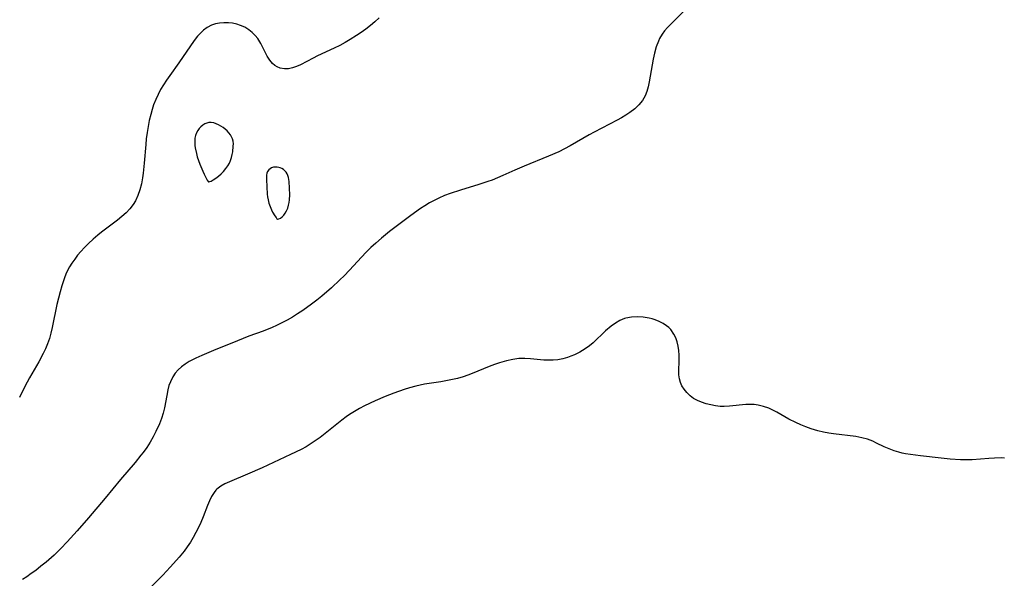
# Model space of a CAD drawing. Header units: metres. Extents: x 1073367 to 1082519, y 1569854 to 1574957.
# Tile 814 of 1056: x 1081654 to 1081939, y 1571286 to 1571448. Entities that reach past the tile are written whole.
import ezdxf

# ---------------------------------------------------------------- set-up
doc = ezdxf.new("R2010")
doc.units = ezdxf.units.M
doc.layers.add('CGG_CurvaNivelLidar_v1', color=253, linetype='Continuous', lineweight=30)

msp = doc.modelspace()

# ---------------------------------------------------------------- linework, layer by layer
at = {"layer": 'CGG_CurvaNivelLidar_v1'}
for p, q in [((1081757.9968, 1571448.6393, 77), (1081756.7857, 1571447.4805, 77)), ((1081846.3303, 1571450.3924, 77.5), (1081842.5448, 1571446.7034, 77.5)), ((1081708.159, 1571445.8092, 77), (1081707.0505, 1571445.0062, 77)), ((1081709.3562, 1571446.4301, 77), (1081708.159, 1571445.8092, 77)), ((1081710.5251, 1571446.8251, 77), (1081709.3562, 1571446.4301, 77)), ((1081711.7428, 1571447.0663, 77), (1081710.5251, 1571446.8251, 77)), ((1081712.9907, 1571447.1695, 77), (1081711.7428, 1571447.0663, 77)), ((1081714.3202, 1571447.1407, 77), (1081712.9907, 1571447.1695, 77)), ((1081715.5162, 1571447.0027, 77), (1081714.3202, 1571447.1407, 77)), ((1081716.6944, 1571446.7571, 77), (1081715.5162, 1571447.0027, 77)), ((1081717.8396, 1571446.3962, 77), (1081716.6944, 1571446.7571, 77)), ((1081719.0663, 1571445.8435, 77), (1081717.8396, 1571446.3962, 77)), ((1081720.2124, 1571445.1389, 77), (1081719.0663, 1571445.8435, 77)), ((1081755.5132, 1571446.3853, 77), (1081754.1939, 1571445.3521, 77)), ((1081756.7857, 1571447.4805, 77), (1081755.5132, 1571446.3853, 77)), ((1081841.6707, 1571445.7845, 77.5), (1081840.8552, 1571444.8272, 77.5)), ((1081842.5448, 1571446.7034, 77.5), (1081841.6707, 1571445.7845, 77.5)), ((1081705.3253, 1571443.239, 77), (1081704.3938, 1571442.032, 77)), ((1081706.1575, 1571444.1719, 77), (1081705.3253, 1571443.239, 77)), ((1081707.0505, 1571445.0062, 77), (1081706.1575, 1571444.1719, 77)), ((1081721.1611, 1571444.3788, 77), (1081720.2124, 1571445.1389, 77)), ((1081722.0221, 1571443.5155, 77), (1081721.1611, 1571444.3788, 77)), ((1081722.7879, 1571442.5638, 77), (1081722.0221, 1571443.5155, 77)), ((1081751.4399, 1571443.4255, 77), (1081749.6048, 1571442.2672, 77)), ((1081752.8332, 1571444.3678, 77), (1081751.4399, 1571443.4255, 77)), ((1081754.1939, 1571445.3521, 77), (1081752.8332, 1571444.3678, 77)), ((1081840.1219, 1571443.8158, 77.5), (1081839.4001, 1571442.5572, 77.5)), ((1081840.8552, 1571444.8272, 77.5), (1081840.1219, 1571443.8158, 77.5)), ((1081704.3938, 1571442.032, 77), (1081699.9404, 1571435.5204, 77)), ((1081723.6739, 1571441.1617, 77), (1081722.7879, 1571442.5638, 77)), ((1081725.5797, 1571437.4953, 77), (1081723.6739, 1571441.1617, 77)), ((1081746.5851, 1571440.5828, 77), (1081744.9611, 1571439.7836, 77)), ((1081748.1839, 1571441.4345, 77), (1081746.5851, 1571440.5828, 77)), ((1081749.6048, 1571442.2672, 77), (1081748.1839, 1571441.4345, 77)), ((1081838.4548, 1571440.1471, 77.5), (1081837.9805, 1571438.3822, 77.5)), ((1081839.0673, 1571441.8362, 77.5), (1081838.4548, 1571440.1471, 77.5)), ((1081839.4001, 1571442.5572, 77.5), (1081839.0673, 1571441.8362, 77.5)), ((1081726.2942, 1571436.3267, 77), (1081725.5797, 1571437.4953, 77)), ((1081740.1731, 1571437.5287, 77), (1081738.9063, 1571436.9026, 77)), ((1081744.9611, 1571439.7836, 77), (1081740.1731, 1571437.5287, 77)), ((1081837.9805, 1571438.3822, 77.5), (1081837.5949, 1571436.5691, 77.5)), ((1081699.9404, 1571435.5204, 77), (1081697.2743, 1571431.8134, 77)), ((1081727.1119, 1571435.3198, 77), (1081726.2942, 1571436.3267, 77)), ((1081727.7272, 1571434.7786, 77), (1081727.1119, 1571435.3198, 77)), ((1081728.4025, 1571434.3431, 77), (1081727.7272, 1571434.7786, 77)), ((1081729.3116, 1571433.9625, 77), (1081728.4025, 1571434.3431, 77)), ((1081734.0392, 1571434.4498, 77), (1081732.8773, 1571434.0519, 77)), ((1081735.1792, 1571434.9654, 77), (1081734.0392, 1571434.4498, 77)), ((1081738.9063, 1571436.9026, 77), (1081735.1792, 1571434.9654, 77)), ((1081837.5949, 1571436.5691, 77.5), (1081836.4026, 1571429.9831, 77.5)), ((1081697.2743, 1571431.8134, 77), (1081696.3429, 1571430.4865, 77)), ((1081730.5995, 1571433.7502, 77), (1081729.3116, 1571433.9625, 77)), ((1081731.7253, 1571433.8095, 77), (1081730.5995, 1571433.7502, 77)), ((1081732.8773, 1571434.0519, 77), (1081731.7253, 1571433.8095, 77)), ((1081695.4507, 1571429.1388, 77), (1081694.6189, 1571427.759, 77)), ((1081696.3429, 1571430.4865, 77), (1081695.4507, 1571429.1388, 77)), ((1081836.4026, 1571429.9831, 77.5), (1081836.1007, 1571428.5873, 77.5)), ((1081693.8595, 1571426.3226, 77), (1081693.1832, 1571424.8457, 77)), ((1081694.6189, 1571427.759, 77), (1081693.8595, 1571426.3226, 77)), ((1081835.2318, 1571425.9671, 77.5), (1081834.4746, 1571424.6156, 77.5)), ((1081835.7241, 1571427.2425, 77.5), (1081835.2318, 1571425.9671, 77.5)), ((1081836.1007, 1571428.5873, 77.5), (1081835.7241, 1571427.2425, 77.5)), ((1081692.5911, 1571423.3322, 77), (1081692.1371, 1571421.9589, 77)), ((1081693.1832, 1571424.8457, 77), (1081692.5911, 1571423.3322, 77)), ((1081833.4317, 1571423.3287, 77.5), (1081832.1936, 1571422.1723, 77.5)), ((1081834.4746, 1571424.6156, 77.5), (1081833.4317, 1571423.3287, 77.5)), ((1081691.743, 1571420.5636, 77), (1081691.3312, 1571418.8406, 77)), ((1081692.1371, 1571421.9589, 77), (1081691.743, 1571420.5636, 77)), ((1081829.6244, 1571420.322, 77.5), (1081828.3822, 1571419.5744, 77.5)), ((1081830.8112, 1571421.1146, 77.5), (1081829.6244, 1571420.322, 77.5)), ((1081832.1936, 1571422.1723, 77.5), (1081830.8112, 1571421.1146, 77.5)), ((1081691.3312, 1571418.8406, 77), (1081690.9844, 1571417.0985, 77)), ((1081706.8317, 1571417.4341, 77.5), (1081706.3028, 1571416.9919, 77.5)), ((1081707.4027, 1571417.7947, 77.5), (1081706.8317, 1571417.4341, 77.5)), ((1081708.0071, 1571418.0586, 77.5), (1081707.4027, 1571417.7947, 77.5)), ((1081708.6391, 1571418.2039, 77.5), (1081708.0071, 1571418.0586, 77.5)), ((1081709.3254, 1571418.2097, 77.5), (1081708.6391, 1571418.2039, 77.5)), ((1081710.0259, 1571418.0884, 77.5), (1081709.3254, 1571418.2097, 77.5)), ((1081710.7302, 1571417.8665, 77.5), (1081710.0259, 1571418.0884, 77.5)), ((1081711.4279, 1571417.5621, 77.5), (1081710.7302, 1571417.8665, 77.5)), ((1081712.108, 1571417.1864, 77.5), (1081711.4279, 1571417.5621, 77.5)), ((1081827.0848, 1571418.8622, 77.5), (1081820.4667, 1571415.4485, 77.5)), ((1081828.3822, 1571419.5744, 77.5), (1081827.0848, 1571418.8622, 77.5)), ((1081690.6958, 1571415.3422, 77), (1081690.4503, 1571413.4629, 77)), ((1081690.9844, 1571417.0985, 77), (1081690.6958, 1571415.3422, 77)), ((1081704.7686, 1571414.4621, 77.5), (1081704.5868, 1571413.706, 77.5)), ((1081705.0422, 1571415.1832, 77.5), (1081704.7686, 1571414.4621, 77.5)), ((1081705.3966, 1571415.8595, 77.5), (1081705.0422, 1571415.1832, 77.5)), ((1081705.8278, 1571416.4772, 77.5), (1081705.3966, 1571415.8595, 77.5)), ((1081706.3028, 1571416.9919, 77.5), (1081705.8278, 1571416.4772, 77.5)), ((1081712.7345, 1571416.7653, 77.5), (1081712.108, 1571417.1864, 77.5)), ((1081713.33, 1571416.2962, 77.5), (1081712.7345, 1571416.7653, 77.5)), ((1081713.8886, 1571415.788, 77.5), (1081713.33, 1571416.2962, 77.5)), ((1081714.4011, 1571415.2464, 77.5), (1081713.8886, 1571415.788, 77.5)), ((1081714.855, 1571414.6739, 77.5), (1081714.4011, 1571415.2464, 77.5)), ((1081715.2325, 1571414.0699, 77.5), (1081714.855, 1571414.6739, 77.5)), ((1081818.9998, 1571414.6373, 77.5), (1081813.4655, 1571411.4183, 77.5)), ((1081820.4667, 1571415.4485, 77.5), (1081818.9998, 1571414.6373, 77.5)), ((1081690.2827, 1571411.8082, 77), (1081689.8261, 1571406.4162, 77)), ((1081690.4503, 1571413.4629, 77), (1081690.2827, 1571411.8082, 77)), ((1081704.5115, 1571413.0136, 77.5), (1081704.5054, 1571412.3051, 77.5)), ((1081704.5054, 1571412.3051, 77.5), (1081704.5551, 1571411.5854, 77.5)), ((1081704.5868, 1571413.706, 77.5), (1081704.5115, 1571413.0136, 77.5)), ((1081704.5551, 1571411.5854, 77.5), (1081704.6504, 1571410.8582, 77.5)), ((1081715.5104, 1571413.4309, 77.5), (1081715.2325, 1571414.0699, 77.5)), ((1081715.6698, 1571412.7541, 77.5), (1081715.5104, 1571413.4309, 77.5)), ((1081715.7306, 1571412.0461, 77.5), (1081715.6698, 1571412.7541, 77.5)), ((1081715.7184, 1571411.3149, 77.5), (1081715.7306, 1571412.0461, 77.5)), ((1081704.6504, 1571410.8582, 77.5), (1081704.9851, 1571409.2655, 77.5)), ((1081704.9851, 1571409.2655, 77.5), (1081705.2674, 1571408.2956, 77.5)), ((1081715.1818, 1571408.0519, 77.5), (1081715.3838, 1571408.89, 77.5)), ((1081715.3838, 1571408.89, 77.5), (1081715.5397, 1571409.7311, 77.5)), ((1081715.5397, 1571409.7311, 77.5), (1081715.7184, 1571411.3149, 77.5)), ((1081810.1261, 1571409.7255, 77.5), (1081807.1313, 1571408.4399, 77.5)), ((1081811.7941, 1571410.5279, 77.5), (1081810.1261, 1571409.7255, 77.5)), ((1081813.4655, 1571411.4183, 77.5), (1081811.7941, 1571410.5279, 77.5)), ((1081689.8261, 1571406.4162, 77), (1081689.5442, 1571403.5429, 77)), ((1081705.2674, 1571408.2956, 77.5), (1081706.0142, 1571406.1491, 77.5)), ((1081706.0142, 1571406.1491, 77.5), (1081706.8386, 1571404.0925, 77.5)), ((1081714.1147, 1571405.6419, 77.5), (1081714.5842, 1571406.4538, 77.5)), ((1081714.5842, 1571406.4538, 77.5), (1081714.9235, 1571407.2259, 77.5)), ((1081714.9235, 1571407.2259, 77.5), (1081715.1818, 1571408.0519, 77.5)), ((1081807.1313, 1571408.4399, 77.5), (1081800.0712, 1571405.579, 77.5)), ((1081689.5442, 1571403.5429, 77), (1081689.3565, 1571402.1392, 77)), ((1081706.8386, 1571404.0925, 77.5), (1081707.234, 1571403.1998, 77.5)), ((1081707.234, 1571403.1998, 77.5), (1081707.8911, 1571401.8836, 77.5)), ((1081711.37, 1571402.6088, 77.5), (1081712.1504, 1571403.2862, 77.5)), ((1081712.1504, 1571403.2862, 77.5), (1081712.8749, 1571404.027, 77.5)), ((1081712.8749, 1571404.027, 77.5), (1081713.5374, 1571404.8225, 77.5)), ((1081713.5374, 1571404.8225, 77.5), (1081714.1147, 1571405.6419, 77.5)), ((1081725.3442, 1571402.9354, 77.5), (1081725.3134, 1571402.3093, 77.5)), ((1081725.4635, 1571403.5165, 77.5), (1081725.3442, 1571402.9354, 77.5)), ((1081725.6812, 1571404.0064, 77.5), (1081725.4635, 1571403.5165, 77.5)), ((1081725.9906, 1571404.4369, 77.5), (1081725.6812, 1571404.0064, 77.5)), ((1081726.3761, 1571404.7958, 77.5), (1081725.9906, 1571404.4369, 77.5)), ((1081726.8274, 1571405.0655, 77.5), (1081726.3761, 1571404.7958, 77.5)), ((1081727.3418, 1571405.2308, 77.5), (1081726.8274, 1571405.0655, 77.5)), ((1081727.8946, 1571405.2947, 77.5), (1081727.3418, 1571405.2308, 77.5)), ((1081728.4653, 1571405.2642, 77.5), (1081727.8946, 1571405.2947, 77.5)), ((1081728.9112, 1571405.1761, 77.5), (1081728.4653, 1571405.2642, 77.5)), ((1081729.3488, 1571405.0352, 77.5), (1081728.9112, 1571405.1761, 77.5)), ((1081729.77, 1571404.8434, 77.5), (1081729.3488, 1571405.0352, 77.5)), ((1081730.23, 1571404.5577, 77.5), (1081729.77, 1571404.8434, 77.5)), ((1081730.648, 1571404.2123, 77.5), (1081730.23, 1571404.5577, 77.5)), ((1081731.0139, 1571403.8129, 77.5), (1081730.648, 1571404.2123, 77.5)), ((1081731.3143, 1571403.3614, 77.5), (1081731.0139, 1571403.8129, 77.5)), ((1081731.5467, 1571402.8374, 77.5), (1081731.3143, 1571403.3614, 77.5)), ((1081797.422, 1571404.4255, 77.5), (1081793.9713, 1571402.8528, 77.5)), ((1081800.0712, 1571405.579, 77.5), (1081797.422, 1571404.4255, 77.5)), ((1081689.0297, 1571400.3944, 77), (1081688.5908, 1571398.6979, 77)), ((1081689.3565, 1571402.1392, 77), (1081689.0297, 1571400.3944, 77)), ((1081707.8911, 1571401.8836, 77.5), (1081708.1363, 1571401.4592, 77.5)), ((1081708.1363, 1571401.4592, 77.5), (1081708.3945, 1571401.0693, 77.5)), ((1081708.3945, 1571401.0693, 77.5), (1081708.5, 1571400.9603, 77.5)), ((1081708.5, 1571400.9603, 77.5), (1081708.5918, 1571400.9618, 77.5)), ((1081708.5918, 1571400.9618, 77.5), (1081708.8563, 1571401.0527, 77.5)), ((1081708.8563, 1571401.0527, 77.5), (1081709.2587, 1571401.2331, 77.5)), ((1081709.2587, 1571401.2331, 77.5), (1081709.8774, 1571401.5702, 77.5)), ((1081709.8774, 1571401.5702, 77.5), (1081710.5969, 1571402.0325, 77.5)), ((1081710.5969, 1571402.0325, 77.5), (1081711.37, 1571402.6088, 77.5)), ((1081725.3134, 1571402.3093, 77.5), (1081725.3347, 1571401.6489, 77.5)), ((1081725.3347, 1571401.6489, 77.5), (1081725.5386, 1571397.4091, 77.5)), ((1081731.7113, 1571402.2695, 77.5), (1081731.5467, 1571402.8374, 77.5)), ((1081731.9061, 1571401.0444, 77.5), (1081731.7113, 1571402.2695, 77.5)), ((1081732.0419, 1571399.141, 77.5), (1081731.9061, 1571401.0444, 77.5)), ((1081786.9478, 1571400.1854, 77.5), (1081781.5946, 1571398.5779, 77.5)), ((1081789.5736, 1571401.0639, 77.5), (1081786.9478, 1571400.1854, 77.5)), ((1081790.8132, 1571401.5263, 77.5), (1081789.5736, 1571401.0639, 77.5)), ((1081792.4001, 1571402.1701, 77.5), (1081790.8132, 1571401.5263, 77.5)), ((1081793.9713, 1571402.8528, 77.5), (1081792.4001, 1571402.1701, 77.5)), ((1081688.5908, 1571398.6979, 77), (1081688.0247, 1571397.0653, 77)), ((1081725.5386, 1571397.4091, 77.5), (1081725.6239, 1571396.6435, 77.5)), ((1081732.0197, 1571395.7714, 77.5), (1081732.0798, 1571397.2151, 77.5)), ((1081732.0798, 1571397.2151, 77.5), (1081732.0419, 1571399.141, 77.5)), ((1081778.6559, 1571397.6268, 77.5), (1081776.9982, 1571396.9963, 77.5)), ((1081781.5946, 1571398.5779, 77.5), (1081778.6559, 1571397.6268, 77.5)), ((1081686.65, 1571394.4286, 77), (1081685.688, 1571393.1762, 77)), ((1081687.3071, 1571395.5175, 77), (1081686.65, 1571394.4286, 77)), ((1081688.0247, 1571397.0653, 77), (1081687.3071, 1571395.5175, 77)), ((1081725.6239, 1571396.6435, 77.5), (1081725.8012, 1571395.7322, 77.5)), ((1081725.8012, 1571395.7322, 77.5), (1081726.0592, 1571394.7709, 77.5)), ((1081726.0592, 1571394.7709, 77.5), (1081726.3853, 1571393.8054, 77.5)), ((1081731.7585, 1571394.2089, 77.5), (1081731.928, 1571395.0136, 77.5)), ((1081731.928, 1571395.0136, 77.5), (1081732.0197, 1571395.7714, 77.5)), ((1081772.6437, 1571394.8571, 77.5), (1081771.3191, 1571394.062, 77.5)), ((1081773.995, 1571395.6013, 77.5), (1081772.6437, 1571394.8571, 77.5)), ((1081775.3751, 1571396.2875, 77.5), (1081773.995, 1571395.6013, 77.5)), ((1081776.9982, 1571396.9963, 77.5), (1081775.3751, 1571396.2875, 77.5)), ((1081684.5928, 1571392.0101, 77), (1081683.3973, 1571390.9098, 77)), ((1081685.688, 1571393.1762, 77), (1081684.5928, 1571392.0101, 77)), ((1081726.3853, 1571393.8054, 77.5), (1081726.7661, 1571392.8808, 77.5)), ((1081726.7661, 1571392.8808, 77.5), (1081727.0883, 1571392.2184, 77.5)), ((1081727.0883, 1571392.2184, 77.5), (1081727.7395, 1571391.1161, 77.5)), ((1081730.3653, 1571391.2924, 77.5), (1081730.8054, 1571391.9041, 77.5)), ((1081730.8054, 1571391.9041, 77.5), (1081731.1915, 1571392.6168, 77.5)), ((1081731.1915, 1571392.6168, 77.5), (1081731.5118, 1571393.3962, 77.5)), ((1081731.5118, 1571393.3962, 77.5), (1081731.7585, 1571394.2089, 77.5)), ((1081770.0205, 1571393.2209, 77.5), (1081767.261, 1571391.2552, 77.5)), ((1081771.3191, 1571394.062, 77.5), (1081770.0205, 1571393.2209, 77.5)), ((1081680.9821, 1571388.9719, 77), (1081677.5063, 1571386.3893, 77)), ((1081682.1287, 1571389.8587, 77), (1081680.9821, 1571388.9719, 77)), ((1081683.3973, 1571390.9098, 77), (1081682.1287, 1571389.8587, 77)), ((1081727.7395, 1571391.1161, 77.5), (1081728.1129, 1571390.6063, 77.5)), ((1081728.1129, 1571390.6063, 77.5), (1081728.3848, 1571390.2935, 77.5)), ((1081728.3848, 1571390.2935, 77.5), (1081728.5, 1571390.2065, 77.5)), ((1081728.5, 1571390.2065, 77.5), (1081728.6493, 1571390.1881, 77.5)), ((1081728.6493, 1571390.1881, 77.5), (1081728.9699, 1571390.2751, 77.5)), ((1081728.9699, 1571390.2751, 77.5), (1081729.4034, 1571390.4772, 77.5)), ((1081729.4034, 1571390.4772, 77.5), (1081729.8873, 1571390.8113, 77.5)), ((1081729.8873, 1571390.8113, 77.5), (1081730.3653, 1571391.2924, 77.5)), ((1081767.261, 1571391.2552, 77.5), (1081761.0802, 1571386.5514, 77.5)), ((1081677.5063, 1571386.3893, 77), (1081676.3974, 1571385.5264, 77)), ((1081761.0802, 1571386.5514, 77.5), (1081758.6931, 1571384.6334, 77.5)), ((1081673.6778, 1571383.1378, 77), (1081672.5287, 1571381.9778, 77)), ((1081675.0074, 1571384.3604, 77), (1081673.6778, 1571383.1378, 77)), ((1081676.3974, 1571385.5264, 77), (1081675.0074, 1571384.3604, 77)), ((1081757.065, 1571383.2253, 77.5), (1081755.6382, 1571381.904, 77.5)), ((1081758.6931, 1571384.6334, 77.5), (1081757.065, 1571383.2253, 77.5)), ((1081671.4426, 1571380.776, 77), (1081670.5341, 1571379.6757, 77)), ((1081672.5287, 1571381.9778, 77), (1081671.4426, 1571380.776, 77)), ((1081754.25, 1571380.5428, 77.5), (1081752.8968, 1571379.1482, 77.5)), ((1081755.6382, 1571381.904, 77.5), (1081754.25, 1571380.5428, 77.5)), ((1081668.8803, 1571377.4133, 77), (1081668.1976, 1571376.3467, 77)), ((1081669.6796, 1571378.5525, 77), (1081668.8803, 1571377.4133, 77)), ((1081670.5341, 1571379.6757, 77), (1081669.6796, 1571378.5525, 77)), ((1081752.8968, 1571379.1482, 77.5), (1081749.4337, 1571375.3944, 77.5)), ((1081667.5939, 1571375.2492, 77), (1081667.1315, 1571374.2136, 77)), ((1081668.1976, 1571376.3467, 77), (1081667.5939, 1571375.2492, 77)), ((1081749.4337, 1571375.3944, 77.5), (1081747.8591, 1571373.7371, 77.5)), ((1081666.7255, 1571373.1414, 77), (1081665.9707, 1571370.8523, 77)), ((1081667.1315, 1571374.2136, 77), (1081666.7255, 1571373.1414, 77)), ((1081746.6555, 1571372.5378, 77.5), (1081744.159, 1571370.2126, 77.5)), ((1081747.8591, 1571373.7371, 77.5), (1081746.6555, 1571372.5378, 77.5)), ((1081665.4405, 1571369.0384, 77), (1081664.9529, 1571367.1873, 77)), ((1081665.9707, 1571370.8523, 77), (1081665.4405, 1571369.0384, 77)), ((1081744.159, 1571370.2126, 77.5), (1081741.4074, 1571367.8431, 77.5)), ((1081664.9529, 1571367.1873, 77), (1081664.5224, 1571365.3534, 77)), ((1081739.9142, 1571366.6332, 77.5), (1081738.3928, 1571365.4584, 77.5)), ((1081741.4074, 1571367.8431, 77.5), (1081739.9142, 1571366.6332, 77.5)), ((1081664.5224, 1571365.3534, 77), (1081663.162, 1571358.6737, 77)), ((1081735.8699, 1571363.649, 77.5), (1081734.3827, 1571362.6645, 77.5)), ((1081738.3928, 1571365.4584, 77.5), (1081735.8699, 1571363.649, 77.5)), ((1081729.8164, 1571360.0495, 77.5), (1081728.2818, 1571359.3161, 77.5)), ((1081731.3217, 1571360.839, 77.5), (1081729.8164, 1571360.0495, 77.5)), ((1081732.8674, 1571361.7256, 77.5), (1081731.3217, 1571360.839, 77.5)), ((1081734.3827, 1571362.6645, 77.5), (1081732.8674, 1571361.7256, 77.5)), ((1081827.9104, 1571360.7212, 78), (1081826.6106, 1571359.9903, 78)), ((1081829.2619, 1571361.2796, 78), (1081827.9104, 1571360.7212, 78)), ((1081829.6233, 1571361.3914, 78), (1081829.2619, 1571361.2796, 78)), ((1081831.2785, 1571361.7136, 78), (1081829.6233, 1571361.3914, 78)), ((1081832.9749, 1571361.7933, 78), (1081831.2785, 1571361.7136, 78)), ((1081834.6819, 1571361.6821, 78), (1081832.9749, 1571361.7933, 78)), ((1081836.3681, 1571361.4143, 78), (1081834.6819, 1571361.6821, 78)), ((1081837.2775, 1571361.2042, 78), (1081836.3681, 1571361.4143, 78)), ((1081838.1635, 1571360.9394, 78), (1081837.2775, 1571361.2042, 78)), ((1081839.3214, 1571360.4736, 78), (1081838.1635, 1571360.9394, 78)), ((1081840.4106, 1571359.8948, 78), (1081839.3214, 1571360.4736, 78)), ((1081663.162, 1571358.6737, 77), (1081662.7846, 1571357.0696, 77)), ((1081724.3327, 1571357.6924, 77.5), (1081720.1771, 1571356.1525, 77.5)), ((1081726.9794, 1571358.7465, 77.5), (1081724.3327, 1571357.6924, 77.5)), ((1081728.2818, 1571359.3161, 77.5), (1081726.9794, 1571358.7465, 77.5)), ((1081823.7562, 1571357.7844, 78), (1081820.1381, 1571354.3087, 78)), ((1081825.3613, 1571359.1237, 78), (1081823.7562, 1571357.7844, 78)), ((1081826.6106, 1571359.9903, 78), (1081825.3613, 1571359.1237, 78)), ((1081841.4159, 1571359.2132, 78), (1081840.4106, 1571359.8948, 78)), ((1081842.0574, 1571358.6778, 78), (1081841.4159, 1571359.2132, 78)), ((1081842.6378, 1571358.0867, 78), (1081842.0574, 1571358.6778, 78)), ((1081843.559, 1571356.7921, 78), (1081842.6378, 1571358.0867, 78)), ((1081662.3487, 1571355.4985, 77), (1081661.8291, 1571353.9598, 77)), ((1081662.7846, 1571357.0696, 77), (1081662.3487, 1571355.4985, 77)), ((1081716.9089, 1571354.889, 77.5), (1081709.9154, 1571352.0246, 77.5)), ((1081720.1771, 1571356.1525, 77.5), (1081716.9089, 1571354.889, 77.5)), ((1081844.113, 1571355.6993, 78), (1081843.559, 1571356.7921, 78)), ((1081844.5443, 1571354.5339, 78), (1081844.113, 1571355.6993, 78)), ((1081844.842, 1571353.3118, 78), (1081844.5443, 1571354.5339, 78)), ((1081661.2357, 1571352.5238, 77), (1081660.5597, 1571351.1211, 77)), ((1081661.8291, 1571353.9598, 77), (1081661.2357, 1571352.5238, 77)), ((1081709.9154, 1571352.0246, 77.5), (1081706.5338, 1571350.5851, 77.5)), ((1081816.307, 1571351.5731, 78), (1081814.7264, 1571350.8112, 78)), ((1081817.8172, 1571352.4781, 78), (1081816.307, 1571351.5731, 78)), ((1081819.0428, 1571353.3752, 78), (1081817.8172, 1571352.4781, 78)), ((1081820.1381, 1571354.3087, 78), (1081819.0428, 1571353.3752, 78)), ((1081845.0029, 1571352.0243, 78), (1081844.842, 1571353.3118, 78)), ((1081845.0591, 1571350.7079, 78), (1081845.0029, 1571352.0243, 78)), ((1081659.2406, 1571348.7379, 77), (1081656.5429, 1571344.141, 77)), ((1081660.5597, 1571351.1211, 77), (1081659.2406, 1571348.7379, 77)), ((1081702.9396, 1571348.8395, 77.5), (1081701.7701, 1571348.1117, 77.5)), ((1081703.8791, 1571349.3461, 77.5), (1081702.9396, 1571348.8395, 77.5)), ((1081704.8501, 1571349.8223, 77.5), (1081703.8791, 1571349.3461, 77.5)), ((1081706.5338, 1571350.5851, 77.5), (1081704.8501, 1571349.8223, 77.5)), ((1081794.9817, 1571349.0689, 78), (1081792.9973, 1571348.4846, 78)), ((1081796.7926, 1571349.4597, 78), (1081794.9817, 1571349.0689, 78)), ((1081798.6113, 1571349.6802, 78), (1081796.7926, 1571349.4597, 78)), ((1081800.2688, 1571349.7087, 78), (1081798.6113, 1571349.6802, 78)), ((1081801.9284, 1571349.6205, 78), (1081800.2688, 1571349.7087, 78)), ((1081805.7885, 1571349.268, 78), (1081801.9284, 1571349.6205, 78)), ((1081807.1723, 1571349.1928, 78), (1081805.7885, 1571349.268, 78)), ((1081808.5481, 1571349.215, 78), (1081807.1723, 1571349.1928, 78)), ((1081809.9296, 1571349.3736, 78), (1081808.5481, 1571349.215, 78)), ((1081811.3009, 1571349.6561, 78), (1081809.9296, 1571349.3736, 78)), ((1081812.659, 1571350.0408, 78), (1081811.3009, 1571349.6561, 78)), ((1081813.7001, 1571350.3999, 78), (1081812.659, 1571350.0408, 78)), ((1081814.7264, 1571350.8112, 78), (1081813.7001, 1571350.3999, 78)), ((1081844.9683, 1571346.1317, 78), (1081845.0462, 1571349.0069, 78)), ((1081845.0462, 1571349.0069, 78), (1081845.0591, 1571350.7079, 78)), ((1081699.705, 1571346.3961, 77.5), (1081698.8869, 1571345.4383, 77.5)), ((1081700.6854, 1571347.3011, 77.5), (1081699.705, 1571346.3961, 77.5)), ((1081701.7701, 1571348.1117, 77.5), (1081700.6854, 1571347.3011, 77.5)), ((1081789.9908, 1571347.3518, 78), (1081785.0666, 1571345.3313, 78)), ((1081791.4905, 1571347.9453, 78), (1081789.9908, 1571347.3518, 78)), ((1081792.9973, 1571348.4846, 78), (1081791.4905, 1571347.9453, 78)), ((1081845.0018, 1571344.974, 78), (1081844.9683, 1571346.1317, 78)), ((1081656.5429, 1571344.141, 77), (1081655.2135, 1571341.6119, 77)), ((1081697.4602, 1571342.9583, 77.5), (1081697.0498, 1571341.8358, 77.5)), ((1081698.184, 1571344.3944, 77.5), (1081697.4602, 1571342.9583, 77.5)), ((1081698.8869, 1571345.4383, 77.5), (1081698.184, 1571344.3944, 77.5)), ((1081775.9712, 1571342.9704, 78), (1081771.1676, 1571342.2333, 78)), ((1081778.3748, 1571343.3843, 78), (1081775.9712, 1571342.9704, 78)), ((1081780.7429, 1571343.92, 78), (1081778.3748, 1571343.3843, 78)), ((1081782.3665, 1571344.3829, 78), (1081780.7429, 1571343.92, 78)), ((1081783.7241, 1571344.8351, 78), (1081782.3665, 1571344.3829, 78)), ((1081785.0666, 1571345.3313, 78), (1081783.7241, 1571344.8351, 78)), ((1081845.1485, 1571343.8532, 78), (1081845.0018, 1571344.974, 78)), ((1081845.4525, 1571342.7757, 78), (1081845.1485, 1571343.8532, 78)), ((1081655.2135, 1571341.6119, 77), (1081653.7126, 1571338.405, 77)), ((1081696.7271, 1571340.6705, 77.5), (1081696.3741, 1571338.94, 77.5)), ((1081697.0498, 1571341.8358, 77.5), (1081696.7271, 1571340.6705, 77.5)), ((1081765.333, 1571340.7665, 78), (1081762.3181, 1571339.6855, 78)), ((1081766.8555, 1571341.2448, 78), (1081765.333, 1571340.7665, 78)), ((1081768.6697, 1571341.7293, 78), (1081766.8555, 1571341.2448, 78)), ((1081771.1676, 1571342.2333, 78), (1081768.6697, 1571341.7293, 78)), ((1081845.9076, 1571341.7495, 78), (1081845.4525, 1571342.7757, 78)), ((1081846.4995, 1571340.7851, 78), (1081845.9076, 1571341.7495, 78)), ((1081847.3008, 1571339.8027, 78), (1081846.4995, 1571340.7851, 78)), ((1081696.3741, 1571338.94, 77.5), (1081695.7436, 1571335.3924, 77.5)), ((1081756.9059, 1571337.4486, 78), (1081753.787, 1571335.9491, 78)), ((1081759.785, 1571338.6886, 78), (1081756.9059, 1571337.4486, 78)), ((1081762.3181, 1571339.6855, 78), (1081759.785, 1571338.6886, 78)), ((1081848.2367, 1571338.9204, 78), (1081847.3008, 1571339.8027, 78)), ((1081849.2922, 1571338.1515, 78), (1081848.2367, 1571338.9204, 78)), ((1081850.4081, 1571337.5302, 78), (1081849.2922, 1571338.1515, 78)), ((1081851.6024, 1571337.013, 78), (1081850.4081, 1571337.5302, 78)), ((1081695.7436, 1571335.3924, 77.5), (1081695.3728, 1571333.8776, 77.5)), ((1081752.2963, 1571335.1617, 78), (1081750.8352, 1571334.3294, 78)), ((1081753.787, 1571335.9491, 78), (1081752.2963, 1571335.1617, 78)), ((1081852.9035, 1571336.5728, 78), (1081851.6024, 1571337.013, 78)), ((1081854.2505, 1571336.2262, 78), (1081852.9035, 1571336.5728, 78)), ((1081855.6295, 1571335.9745, 78), (1081854.2505, 1571336.2262, 78)), ((1081857.0285, 1571335.8238, 78), (1081855.6295, 1571335.9745, 78)), ((1081858.1859, 1571335.7828, 78), (1081857.0285, 1571335.8238, 78)), ((1081859.671, 1571335.8401, 78), (1081858.1859, 1571335.7828, 78)), ((1081864.4115, 1571336.3248, 78), (1081859.671, 1571335.8401, 78)), ((1081865.6278, 1571336.3714, 78), (1081864.4115, 1571336.3248, 78)), ((1081866.8344, 1571336.3346, 78), (1081865.6278, 1571336.3714, 78)), ((1081868.0254, 1571336.1928, 78), (1081866.8344, 1571336.3346, 78)), ((1081869.5641, 1571335.8211, 78), (1081868.0254, 1571336.1928, 78)), ((1081871.0651, 1571335.2669, 78), (1081869.5641, 1571335.8211, 78)), ((1081872.2345, 1571334.721, 78), (1081871.0651, 1571335.2669, 78)), ((1081873.3909, 1571334.1106, 78), (1081872.2345, 1571334.721, 78)), ((1081694.8782, 1571332.322, 77.5), (1081694.286, 1571330.7873, 77.5)), ((1081695.3728, 1571333.8776, 77.5), (1081694.8782, 1571332.322, 77.5)), ((1081747.1581, 1571331.8226, 78), (1081743.3294, 1571328.6954, 78)), ((1081748.5085, 1571332.827, 78), (1081747.1581, 1571331.8226, 78)), ((1081749.4119, 1571333.442, 78), (1081748.5085, 1571332.827, 78)), ((1081750.8352, 1571334.3294, 78), (1081749.4119, 1571333.442, 78)), ((1081876.9374, 1571332.1146, 78), (1081873.3909, 1571334.1106, 78)), ((1081878.9075, 1571331.096, 78), (1081876.9374, 1571332.1146, 78)), ((1081694.286, 1571330.7873, 77.5), (1081693.2664, 1571328.5534, 77.5)), ((1081743.3294, 1571328.6954, 78), (1081740.9294, 1571326.8185, 78)), ((1081880.3674, 1571330.441, 78), (1081878.9075, 1571331.096, 78)), ((1081881.861, 1571329.8533, 78), (1081880.3674, 1571330.441, 78)), ((1081883.3813, 1571329.3296, 78), (1081881.861, 1571329.8533, 78)), ((1081885.3504, 1571328.7546, 78), (1081883.3813, 1571329.3296, 78)), ((1081886.9426, 1571328.3711, 78), (1081885.3504, 1571328.7546, 78)), ((1081692.4416, 1571326.9685, 77.5), (1081691.5472, 1571325.4139, 77.5)), ((1081693.2664, 1571328.5534, 77.5), (1081692.4416, 1571326.9685, 77.5)), ((1081739.5022, 1571325.7919, 78), (1081738.0354, 1571324.8246, 78)), ((1081740.9294, 1571326.8185, 78), (1081739.5022, 1571325.7919, 78)), ((1081888.5458, 1571328.0588, 78), (1081886.9426, 1571328.3711, 78)), ((1081889.892, 1571327.8526, 78), (1081888.5458, 1571328.0588, 78)), ((1081896.3185, 1571327.0306, 78), (1081889.892, 1571327.8526, 78)), ((1081898.0799, 1571326.7042, 78), (1081896.3185, 1571327.0306, 78)), ((1081899.7084, 1571326.2619, 78), (1081898.0799, 1571326.7042, 78)), ((1081901.278, 1571325.684, 78), (1081899.7084, 1571326.2619, 78)), ((1081690.5796, 1571323.898, 77.5), (1081689.5412, 1571322.4344, 77.5)), ((1081691.5472, 1571325.4139, 77.5), (1081690.5796, 1571323.898, 77.5)), ((1081735.3788, 1571323.312, 78), (1081732.338, 1571321.8196, 78)), ((1081736.8601, 1571324.121, 78), (1081735.3788, 1571323.312, 78)), ((1081738.0354, 1571324.8246, 78), (1081736.8601, 1571324.121, 78)), ((1081902.3852, 1571325.1825, 78), (1081901.278, 1571325.684, 78)), ((1081904.5799, 1571324.1105, 78), (1081902.3852, 1571325.1825, 78)), ((1081906.0092, 1571323.4846, 78), (1081904.5799, 1571324.1105, 78)), ((1081907.4885, 1571322.934, 78), (1081906.0092, 1571323.4846, 78)), ((1081908.869, 1571322.5148, 78), (1081907.4885, 1571322.934, 78)), ((1081688.9225, 1571321.6181, 77.5), (1081687.2319, 1571319.5346, 77.5)), ((1081689.5412, 1571322.4344, 77.5), (1081688.9225, 1571321.6181, 77.5)), ((1081732.338, 1571321.8196, 78), (1081724.1148, 1571317.9896, 78)), ((1081909.8129, 1571322.2789, 78), (1081908.869, 1571322.5148, 78)), ((1081910.7701, 1571322.0754, 78), (1081909.8129, 1571322.2789, 78)), ((1081912.1894, 1571321.827, 78), (1081910.7701, 1571322.0754, 78)), ((1081915.078, 1571321.4446, 78), (1081912.1894, 1571321.827, 78)), ((1081921.1108, 1571320.7736, 78), (1081915.078, 1571321.4446, 78)), ((1081923.7722, 1571320.5129, 78), (1081921.1108, 1571320.7736, 78)), ((1081926.7727, 1571320.3177, 78), (1081923.7722, 1571320.5129, 78)), ((1081928.4403, 1571320.291, 78), (1081926.7727, 1571320.3177, 78)), ((1081930.0912, 1571320.3447, 78), (1081928.4403, 1571320.291, 78)), ((1081934.9975, 1571320.7283, 78), (1081930.0912, 1571320.3447, 78)), ((1081936.6244, 1571320.8243, 78), (1081934.9975, 1571320.7283, 78)), ((1081938.4907, 1571320.8439, 78), (1081936.6244, 1571320.8243, 78)), ((1081939.4838, 1571320.8003, 78), (1081938.4907, 1571320.8439, 78)), ((1081687.2319, 1571319.5346, 77.5), (1081683.0111, 1571314.5948, 77.5)), ((1081724.1148, 1571317.9896, 78), (1081719.7828, 1571316.0975, 78)), ((1081683.0111, 1571314.5948, 77.5), (1081678.5295, 1571309.2153, 77.5)), ((1081719.7828, 1571316.0975, 78), (1081714.5736, 1571313.9596, 78)), ((1081710.9789, 1571311.785, 78), (1081710.6476, 1571311.4557, 78)), ((1081712.0515, 1571312.625, 78), (1081710.9789, 1571311.785, 78)), ((1081713.2617, 1571313.3348, 78), (1081712.0515, 1571312.625, 78)), ((1081714.5736, 1571313.9596, 78), (1081713.2617, 1571313.3348, 78)), ((1081678.5295, 1571309.2153, 77.5), (1081673.7076, 1571303.4939, 77.5)), ((1081709.3805, 1571309.6709, 78), (1081708.7668, 1571308.4136, 78)), ((1081710.1096, 1571310.8136, 78), (1081709.3805, 1571309.6709, 78)), ((1081710.6476, 1571311.4557, 78), (1081710.1096, 1571310.8136, 78)), ((1081708.2223, 1571307.0742, 78), (1081706.9732, 1571303.7414, 78)), ((1081708.7668, 1571308.4136, 78), (1081708.2223, 1571307.0742, 78)), ((1081673.7076, 1571303.4939, 77.5), (1081670.3693, 1571299.6511, 77.5)), ((1081706.9732, 1571303.7414, 78), (1081706.2818, 1571302.0961, 78)), ((1081705.6036, 1571300.6276, 78), (1081704.8688, 1571299.1733, 78)), ((1081706.2818, 1571302.0961, 78), (1081705.6036, 1571300.6276, 78)), ((1081670.3693, 1571299.6511, 77.5), (1081667.5184, 1571296.5155, 77.5)), ((1081704.0726, 1571297.7431, 78), (1081703.2471, 1571296.4023, 78)), ((1081704.8688, 1571299.1733, 78), (1081704.0726, 1571297.7431, 78)), ((1081665.6774, 1571294.594, 77.5), (1081663.6946, 1571292.6654, 77.5)), ((1081667.5184, 1571296.5155, 77.5), (1081665.6774, 1571294.594, 77.5)), ((1081702.3667, 1571295.0918, 78), (1081701.4375, 1571293.8115, 78)), ((1081703.2471, 1571296.4023, 78), (1081702.3667, 1571295.0918, 78)), ((1081663.6946, 1571292.6654, 77.5), (1081661.3993, 1571290.6297, 77.5)), ((1081700.0118, 1571292.0183, 78), (1081699.2704, 1571291.1607, 78)), ((1081701.4375, 1571293.8115, 78), (1081700.0118, 1571292.0183, 78)), ((1081659.9, 1571289.3936, 77.5), (1081658.3674, 1571288.2019, 77.5)), ((1081661.3993, 1571290.6297, 77.5), (1081659.9, 1571289.3936, 77.5)), ((1081697.4308, 1571289.145, 78), (1081695.2179, 1571286.8373, 78)), ((1081699.2704, 1571291.1607, 78), (1081697.4308, 1571289.145, 78)), ((1081655.801, 1571286.3831, 77.5), (1081654.544, 1571285.5805, 77.5)), ((1081657.0979, 1571287.2725, 77.5), (1081655.801, 1571286.3831, 77.5)), ((1081658.3674, 1571288.2019, 77.5), (1081657.0979, 1571287.2725, 77.5)), ((1081695.2179, 1571286.8373, 78), (1081686.3544, 1571277.9617, 78))]:
    msp.add_line(p, q, dxfattribs=at)

doc.saveas('drawing.dxf')
